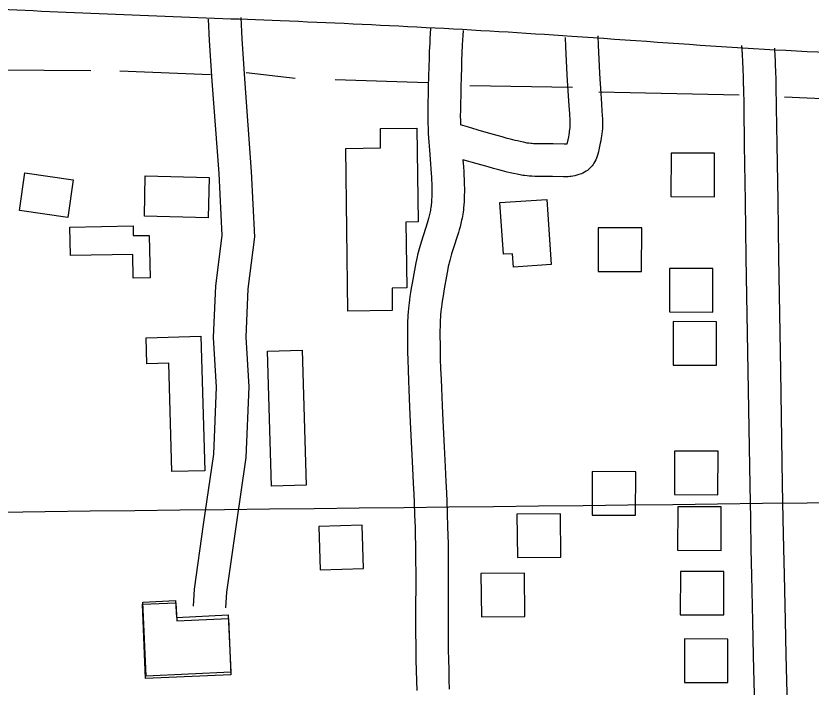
# Model space of a CAD drawing. Extents: x 3715084 to 3753216, y 488173 to 513963.
# Drawn here: x 3741039 to 3741771, y 499759 to 500376 of the extents above; entities that cross this region are included whole.
import ezdxf

# ---------------------------------------------------------------- set-up
doc = ezdxf.new("R2010")
doc.units = 0
for name, color, linetype in [('V-BLDG-OTLN', 7, 'Continuous'), ('V-GRID-MAJR', 7, 'Continuous'), ('V-ROAD-CNTR', 7, 'Continuous'), ('V-TOPO-SHOR', 7, 'Continuous')]:
    doc.layers.add(name, color=color, linetype=linetype)

msp = doc.modelspace()

# ---------------------------------------------------------------- linework, layer by layer
at = {"layer": 'V-BLDG-OTLN'}
for points in [[(3741408.148, 500272.657), (3741409.327, 500186.44800000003), (3741398.083, 500186.294), (3741398.913, 500125.677), (3741385.367, 500125.492), (3741385.647, 500104.999), (3741344.7630000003, 500104.44), (3741342.718, 500253.984), (3741374.87, 500254.424), (3741374.626, 500272.19800000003)], [(3741682.128, 500209.56), (3741682.242, 500249.56), (3741642.242, 500249.674), (3741642.128, 500209.674)], [(3741086.804, 500190.42), (3741042.325, 500196.939), (3741047.414, 500231.662), (3741091.893, 500225.143)], [(3741216.142, 500190.268), (3741157.386, 500191.629), (3741158.247, 500228.78), (3741217.003, 500227.418)], [(3741527.855, 500207.164), (3741531.879, 500147.13), (3741497.199, 500144.805), (3741496.367, 500157.20900000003), (3741487.886, 500156.64), (3741484.69, 500204.268)], [(3741088.9020000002, 500181.683), (3741147, 500182.677), (3741147.151, 500173.82300000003), (3741161.933, 500174.075), (3741162.602, 500134.838), (3741147.057, 500134.57300000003), (3741146.685, 500156.403), (3741089.35, 500155.42600000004)], [(3741615.168, 500140.835), (3741615.282, 500180.835), (3741575.282, 500180.949), (3741575.168, 500140.949)], [(3741680.714, 500103.445), (3741680.828, 500143.445), (3741640.828, 500143.559), (3741640.714, 500103.559)], [(3741684.134, 500054.663), (3741684.248, 500094.663), (3741644.248, 500094.777), (3741644.134, 500054.777)], [(3741209.372, 500081.32800000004), (3741212.889, 499957.553), (3741182.7090000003, 499956.695), (3741179.873, 500056.434), (3741159.6410000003, 500055.859), (3741158.958, 500079.895)], [(3741302.69, 500068.396), (3741306.225, 499944.382), (3741274.419, 499943.47500000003), (3741270.883, 500067.489)], [(3741685.38, 499935.525), (3741685.494, 499975.525), (3741645.494, 499975.639), (3741645.38, 499935.639)], [(3741609.6350000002, 499916.621), (3741609.7490000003, 499956.621), (3741569.7490000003, 499956.735), (3741569.6350000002, 499916.735)], [(3741500.417, 499917.666), (3741500.773, 499877.668), (3741540.771, 499878.023), (3741540.416, 499918.022)], [(3741688.261, 499884.299), (3741688.375, 499924.299), (3741648.375, 499924.413), (3741648.261, 499884.413)], [(3741359.183, 499867.50200000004), (3741357.957, 499907.484), (3741317.9760000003, 499906.25800000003), (3741319.202, 499866.276)], [(3741467.258, 499863.015), (3741467.614, 499823.017), (3741507.612, 499823.37200000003), (3741507.257, 499863.371)], [(3741690.7970000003, 499824.874), (3741690.911, 499864.874), (3741650.911, 499864.988), (3741650.7970000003, 499824.988)], [(3741236.937, 499772.117), (3741159.088, 499768.44), (3741155.861, 499836.768), (3741186.117, 499838.197), (3741186.85, 499822.684), (3741234.441, 499824.933)], [(3741236.878, 499769.70900000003), (3741158.514, 499766.474), (3741155.694, 499834.775), (3741186.489, 499836.04600000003), (3741187.168, 499819.587), (3741234.739, 499821.55)], [(3741694.504, 499762.652), (3741694.6180000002, 499802.652), (3741654.6180000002, 499802.766), (3741654.504, 499762.766)]]:
    msp.add_lwpolyline(points, close=True, dxfattribs=at)
at = {"layer": 'V-GRID-MAJR'}
msp.add_spline([(3719277.161, 499651.167), (3724559.356, 499715.322), (3729841.541, 499780.245), (3735123.717, 499845.93700000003), (3740405.883, 499912.396), (3745688.039, 499979.624), (3750970.185, 500047.621), (3750970.186, 500047.621)], degree=3, dxfattribs=at)
at = {"layer": 'V-ROAD-CNTR'}
for points in [[(3741216.24552843, 500373.00822786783), (3741217.178526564, 500353.31826724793), (3741219.493521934, 500316.0253418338), (3741225.871509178, 500231.01451185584), (3741228.7535034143, 500173.86962614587), (3741222.7645153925, 500127.495718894), (3741220.607519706, 500080.2198134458), (3741223.556513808, 500034.5039048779), (3741220.929519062, 499972.6470285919), (3741211.5185378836, 499908.00715787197), (3741203.0735547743, 499848.75627637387), (3741202.256556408, 499832.87730813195)], [(3741246.211468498, 500374.4282250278), (3741247.134466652, 500354.958263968), (3741249.4234620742, 500318.0773377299), (3741255.8154492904, 500232.8925080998), (3741258.8514432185, 500172.69362849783), (3741252.6764555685, 500124.88572411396), (3741250.651459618, 500080.50181288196), (3741253.598453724, 500034.833904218), (3741250.837459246, 499969.84303419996), (3741241.212478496, 499903.72916642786), (3741232.963494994, 499845.86228216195), (3741232.216496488, 499831.3353112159)], [(3741420.9001191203, 500364.479244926), (3741420.5831197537, 500359.71025446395), (3741420.3131202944, 500355.19826348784), (3741420.08012076, 500350.9582719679), (3741419.706121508, 500343.0712877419), (3741419.43012206, 500336.1673015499), (3741419.2231224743, 500330.1273136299), (3741418.92512307, 500319.62633463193), (3741418.74012344, 500311.7463503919), (3741418.2761243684, 500288.22139744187), (3741418.2401244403, 500285.4114030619), (3741418.2411244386, 500282.6454085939), (3741418.2741243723, 500279.9844139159), (3741418.332124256, 500277.38841910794), (3741418.5101239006, 500272.48742891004), (3741418.74512343, 500267.89843808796), (3741419.0121228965, 500263.63444661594), (3741419.29512233, 500259.6574545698), (3741419.8681211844, 500252.34646919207), (3741420.89011914, 500239.72149444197), (3741421.228118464, 500235.09550369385), (3741421.487117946, 500231.0785117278), (3741421.677117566, 500227.593518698), (3741421.8111172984, 500224.56752475), (3741421.90011712, 500221.94053000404), (3741421.953117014, 500219.65253458), (3741421.9811169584, 500217.694538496), (3741421.982116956, 500214.1925454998), (3741421.941117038, 500211.61555065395), (3741421.8861171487, 500209.73255442), (3741421.757117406, 500206.84756018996), (3741421.57511777, 500204.02056584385), (3741421.4461180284, 500202.550568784), (3741421.2881183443, 500201.1385716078), (3741421.1011187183, 500199.7575743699), (3741420.891119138, 500198.4105770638), (3741420.6591196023, 500197.09457969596), (3741420.408120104, 500195.79958228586), (3741420.1551206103, 500194.58458471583), (3741419.5701217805, 500192.0545897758), (3741418.9661229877, 500189.69259449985), (3741418.3471242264, 500187.44059900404), (3741417.732125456, 500185.32760323), (3741416.4581280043, 500181.1826115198), (3741414.0311328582, 500173.66362655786), (3741412.174136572, 500167.859638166), (3741411.460138, 500165.536642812), (3741410.287140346, 500161.5316508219), (3741409.443142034, 500158.4226570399), (3741408.8431432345, 500156.043661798), (3741408.4051441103, 500154.18766550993), (3741407.8131452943, 500151.4516709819), (3741407.302146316, 500148.7756763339), (3741406.0641487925, 500141.9566899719), (3741403.877153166, 500130.04671379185), (3741403.078154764, 500125.4587229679), (3741402.412156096, 500121.40973106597), (3741401.863157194, 500117.82873822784), (3741401.41515809, 500114.6717445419), (3741401.0511588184, 500111.885750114), (3741400.759159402, 500109.43075502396), (3741400.521159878, 500107.2367594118), (3741400.168160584, 500103.47476693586), (3741399.9501610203, 500100.5897727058), (3741399.8141612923, 500098.373777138), (3741399.669161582, 500095.113783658), (3741399.5931617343, 500091.8547901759), (3741399.544161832, 500085.37480313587), (3741399.5481618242, 500079.74781438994), (3741399.5851617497, 500074.8138242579), (3741399.716161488, 500066.25184138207), (3741399.863161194, 500059.8088542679), (3741400.149160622, 500050.2058734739), (3741400.501159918, 500040.6278926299), (3741400.851159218, 500032.10690967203), (3741401.5641577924, 500016.19194150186), (3741402.2331564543, 500002.2759693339), (3741403.4481540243, 499977.9790179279), (3741404.348152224, 499959.784054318), (3741404.991150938, 499946.1620815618), (3741405.442150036, 499935.9571019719), (3741405.758149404, 499928.3191172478), (3741406.191148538, 499916.8531401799), (3741406.56514779, 499905.4091630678), (3741406.777147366, 499897.2831793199), (3741406.92514707, 499889.660194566), (3741407.026146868, 499882.4692089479)], [(3741450.834059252, 500362.48724890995), (3741450.5230598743, 500357.81825824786), (3741450.263060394, 500353.48226691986), (3741450.0420608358, 500349.428275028), (3741449.678061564, 500341.7612903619), (3741449.4100621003, 500335.0553037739), (3741449.209062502, 500329.18731550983), (3741448.9150630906, 500318.84833618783), (3741448.7340634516, 500311.0983516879), (3741448.272064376, 500287.73339841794), (3741448.24006444, 500285.2254034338), (3741448.241064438, 500282.8374082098), (3741448.27006438, 500280.5064128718), (3741448.377064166, 500275.7004224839)], [(3741574.7098115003, 500357.59925868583), (3741575.1098107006, 500349.05027578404), (3741575.7608093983, 500336.22330143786), (3741576.42480807, 500323.389327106), (3741576.7098075, 500318.173337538), (3741577.2808063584, 500309.0083558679), (3741578.223804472, 500295.1453835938), (3741578.6888035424, 500288.1473975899), (3741579.1228026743, 500281.0134118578), (3741579.200802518, 500279.12741562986), (3741579.223802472, 500277.2844193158), (3741579.1998025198, 500275.5784227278), (3741579.1418026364, 500274.005425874), (3741579.0548028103, 500272.4784289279), (3741578.8348032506, 500269.86343415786), (3741578.572803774, 500267.55443877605), (3741578.301804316, 500265.57444273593), (3741578.0318048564, 500263.82744622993), (3741577.5308058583, 500260.97245193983), (3741577.1098066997, 500258.80045628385), (3741576.4598080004, 500255.70846246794), (3741575.77980936, 500252.6534685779), (3741575.3438102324, 500250.7804723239), (3741574.845811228, 500248.869476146), (3741574.271812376, 500246.9844799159), (3741573.621813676, 500245.17248353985), (3741572.903815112, 500243.48048692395), (3741572.12981666, 500241.9144900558), (3741571.3118182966, 500240.48749290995), (3741570.4878199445, 500239.2304954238), (3741569.660821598, 500238.11049766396), (3741568.843823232, 500237.1234996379), (3741567.946825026, 500236.14650159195), (3741566.59482773, 500234.8645041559), (3741565.3098303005, 500233.826506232), (3741564.1458326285, 500233.00750787), (3741562.6108356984, 500232.07350973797), (3741561.0368388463, 500231.29251129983), (3741559.7408414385, 500230.74351239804), (3741558.6488436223, 500230.32151324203), (3741557.4908459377, 500229.9165140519), (3741555.57984976, 500229.3395152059), (3741553.701853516, 500228.8835161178), (3741551.99485693, 500228.553516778), (3741550.423860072, 500228.3155172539), (3741548.996862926, 500228.1535175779), (3741547.621865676, 500228.036517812), (3741545.406870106, 500227.9345180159), (3741543.31487429, 500227.91851804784), (3741533.1788945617, 500228.3335172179), (3741530.3029003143, 500228.3385172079), (3741524.6409116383, 500228.2615173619), (3741522.3969161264, 500228.2375174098), (3741520.3609201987, 500228.2335174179), (3741518.5319238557, 500228.24951738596), (3741516.841927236, 500228.2865173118), (3741513.961932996, 500228.40751706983), (3741511.6939375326, 500228.5625167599), (3741509.880941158, 500228.73051642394), (3741507.3279462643, 500229.0415158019), (3741505.903949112, 500229.25551537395), (3741504.536951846, 500229.490514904), (3741500.5359598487, 500230.2635133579), (3741497.07496677, 500230.99651189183), (3741494.086972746, 500231.67451053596), (3741491.470977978, 500232.29750929), (3741487.03498685, 500233.414507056), (3741483.69999352, 500234.29650529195), (3741478.814003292, 500235.6385026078), (3741473.98501295, 500237.00649987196), (3741463.8510332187, 500239.89249409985), (3741450.6820595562, 500243.6624865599)], [(3741544.741871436, 500356.1952614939), (3741545.1458706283, 500347.588278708), (3741545.800869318, 500334.6893045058), (3741546.466867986, 500321.79733028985), (3741546.7598674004, 500316.4213410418), (3741547.34486623, 500307.056359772), (3741548.291864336, 500293.1333876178), (3741548.7488634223, 500286.241401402), (3741549.1608625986, 500279.481414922), (3741549.208862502, 500278.31941724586), (3741549.2218624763, 500277.3084192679), (3741549.2078625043, 500276.34242119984), (3741549.1738625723, 500275.41142306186), (3741549.126862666, 500274.59242470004), (3741548.976862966, 500272.81342825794), (3741548.8028633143, 500271.28043132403), (3741548.613863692, 500269.90043408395), (3741548.4298640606, 500268.709436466), (3741548.0288648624, 500266.4224410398), (3741547.701865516, 500264.7404444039), (3741547.137866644, 500262.0484497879), (3741546.223868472, 500257.940458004)], [(3741707.1295466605, 500348.828276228), (3741707.523545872, 500343.70228647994), (3741707.568545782, 500343.0762877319), (3741707.613545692, 500342.385289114), (3741707.6605455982, 500341.6612905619), (3741707.7045455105, 500340.921292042), (3741707.748545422, 500340.154293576), (3741707.792545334, 500339.3862951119), (3741707.8335452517, 500338.6212966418), (3741707.8725451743, 500337.84429819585), (3741707.9525450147, 500336.263301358), (3741708.0245448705, 500334.72530443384), (3741708.092544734, 500333.22730743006), (3741708.1555446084, 500331.8003102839), (3741708.268544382, 500329.050315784), (3741708.4535440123, 500324.1343256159), (3741708.516543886, 500322.321329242), (3741708.5685437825, 500320.75533237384), (3741708.6105436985, 500319.408335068), (3741708.6465436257, 500318.25633737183), (3741708.6745435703, 500317.27533933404), (3741708.720543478, 500315.6013426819), (3741708.751543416, 500314.4013450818), (3741708.772543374, 500313.5443467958), (3741708.79954332, 500312.321349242), (3741708.811543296, 500311.74535039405), (3741708.821543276, 500311.18535151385), (3741709.165542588, 500291.519390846), (3741709.713541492, 500257.0844597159), (3741710.473539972, 500205.40956306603), (3741710.8575392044, 500179.5616147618), (3741711.2635383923, 500153.709666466), (3741712.9755349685, 500049.0238758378), (3741714.711531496, 499944.33608521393), (3741715.26953038, 499912.845148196), (3741715.802529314, 499885.2872033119), (3741716.2995283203, 499861.1742515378), (3741717.232526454, 499818.99033590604), (3741717.9775249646, 499787.3503991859), (3741719.152522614, 499739.90349407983)], [(3741737.415486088, 500346.2642813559), (3741737.4414860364, 500345.9322820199), (3741737.498485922, 500345.1242836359), (3741737.551485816, 500344.32528523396), (3741737.602485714, 500343.51328685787), (3741737.6524856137, 500342.6852885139), (3741737.700485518, 500341.86229016), (3741737.746485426, 500341.0302918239), (3741737.7914853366, 500340.1892935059), (3741737.83448525, 500339.36429515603), (3741737.9164850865, 500337.71929844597), (3741737.992484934, 500336.10930166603), (3741738.0624847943, 500334.565304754), (3741738.127484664, 500333.07430773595), (3741738.24448443, 500330.2303134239), (3741738.4334840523, 500325.218323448), (3741738.498483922, 500323.34132720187), (3741738.5524838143, 500321.72733043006), (3741738.596483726, 500320.340333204), (3741738.632483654, 500319.15033558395), (3741738.662483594, 500318.1233376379), (3741738.7104834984, 500316.39734108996), (3741738.741483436, 500315.15734357), (3741738.76448339, 500314.25234537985), (3741738.7934833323, 500312.9533479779), (3741738.8054833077, 500312.329349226), (3741738.817483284, 500311.7313504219), (3741739.1614825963, 500292.01938984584), (3741739.7094815, 500257.54445879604), (3741740.46947998, 500205.8535621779), (3741740.8534792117, 500180.01961384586), (3741741.2594784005, 500154.1896655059), (3741742.9714749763, 500049.5178748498), (3741744.7074715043, 499944.85008418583), (3741745.263470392, 499913.401147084), (3741745.796469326, 499885.88720211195), (3741746.2934683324, 499861.814250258), (3741747.22446647, 499819.674334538), (3741747.96946498, 499788.074397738), (3741749.142462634, 499740.6634925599)], [(3741546.223868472, 500257.940458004), (3741543.8148732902, 500257.92245804), (3741533.8168932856, 500258.33345721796), (3741530.122900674, 500258.33845720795), (3741524.276912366, 500258.259457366), (3741522.2049165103, 500258.23745740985), (3741520.46491999, 500258.233457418), (3741518.9899229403, 500258.24745738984), (3741517.791925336, 500258.27245734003), (3741515.6179296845, 500258.36345715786), (3741514.0999327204, 500258.4684569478), (3741513.0749347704, 500258.5624567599), (3741511.3759381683, 500258.7694563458), (3741510.673939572, 500258.87545613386), (3741509.918941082, 500259.0044558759), (3741506.4899479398, 500259.66745455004), (3741503.500953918, 500260.30045328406), (3741500.880959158, 500260.894452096), (3741498.6109636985, 500261.4354510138), (3741494.5349718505, 500262.4624489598), (3741491.5099779, 500263.2624473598), (3741486.8739871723, 500264.53644481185), (3741482.180996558, 500265.8644421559), (3741472.0890167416, 500268.740436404), (3741464.5510318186, 500270.89743208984), (3741458.942043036, 500272.5264288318), (3741454.779051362, 500273.758426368), (3741448.377064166, 500275.7004224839)], [(3741450.6820595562, 500243.6624865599), (3741451.158058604, 500237.153499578), (3741451.4350580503, 500232.8605081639), (3741451.6410576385, 500229.073515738), (3741451.7890573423, 500225.73752240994), (3741451.8880571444, 500222.7985282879), (3741451.949057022, 500220.21453345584), (3741451.9810569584, 500217.910538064), (3741451.9820569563, 500213.95454597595), (3741451.933057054, 500210.9375520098), (3741451.8660571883, 500208.62455663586), (3741451.7130574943, 500205.2155634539), (3741451.491057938, 500201.750570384), (3741451.30005832, 500199.56657475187), (3741451.062058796, 500197.45257897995), (3741450.7890593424, 500195.43358301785), (3741450.487059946, 500193.49858688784), (3741450.1610605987, 500191.64459059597), (3741449.8200612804, 500189.879594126), (3741449.45506201, 500188.13859760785), (3741448.722063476, 500184.96260395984), (3741447.964064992, 500181.9966098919), (3741447.213066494, 500179.2706153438), (3741446.474067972, 500176.72962042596), (3741445.072070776, 500172.1686295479), (3741442.593075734, 500164.4876449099), (3741440.80007932, 500158.879656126), (3741440.194080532, 500156.91066006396), (3741439.161082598, 500153.38366711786), (3741438.4650839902, 500150.82067224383), (3741437.987084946, 500148.9276760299), (3741437.667085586, 500147.57167874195), (3741437.2130864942, 500145.469682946), (3741436.796087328, 500143.28368731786), (3741435.5760897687, 500136.566700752), (3741433.409094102, 500124.76472435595), (3741432.658095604, 500120.4487329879), (3741432.04009684, 500116.69774048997), (3741431.5410978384, 500113.44874698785), (3741431.141098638, 500110.6237526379), (3741430.821099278, 500108.1717575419), (3741430.567099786, 500106.03876180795), (3741430.3691001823, 500104.21676545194), (3741430.062100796, 500100.9407720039), (3741429.88010116, 500098.543776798), (3741429.774101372, 500096.79178030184), (3741429.653101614, 500094.09778568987), (3741429.591101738, 500091.3927911), (3741429.5441018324, 500085.270803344), (3741429.548101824, 500079.8698141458), (3741429.583101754, 500075.1538235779), (3741429.7101015, 500066.82384023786), (3741429.8531012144, 500060.59885268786), (3741430.133100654, 500051.20387147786), (3741430.4790999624, 500041.7938902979), (3741430.823099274, 500033.3929071), (3741431.532097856, 500017.58393871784), (3741432.197096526, 500003.743966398), (3741433.4100941, 499979.4690149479), (3741434.314092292, 499961.2320514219), (3741434.959091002, 499947.53007882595), (3741435.4140900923, 499937.2390994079), (3741435.734089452, 499929.5051148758), (3741436.1730885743, 499917.909138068), (3741436.5530878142, 499906.2891613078), (3741436.7690873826, 499897.96517795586), (3741436.9210870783, 499890.164193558), (3741437.024086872, 499882.8932080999)], [(3741407.026146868, 499882.537208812), (3741407.09014674, 499875.7942222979), (3741407.15014662, 499863.14924758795), (3741407.154146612, 499852.074269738), (3741407.112146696, 499832.61630865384), (3741407.092146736, 499817.9843379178), (3741407.1111466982, 499806.9793599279), (3741407.158146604, 499798.7113764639), (3741407.216146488, 499792.48738891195), (3741407.349146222, 499783.162407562), (3741407.5471458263, 499773.8174262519), (3741407.82014528, 499764.35944516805), (3741408.139144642, 499755.5034628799)], [(3741437.024086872, 499882.825208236), (3741437.09008674, 499876.00822186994), (3741437.1500866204, 499863.2252474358), (3741437.1540866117, 499852.04826978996), (3741437.112086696, 499832.564308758), (3741437.092086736, 499817.9903379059), (3741437.1110866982, 499807.09135970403), (3741437.158086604, 499798.9353760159), (3741437.214086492, 499792.84138820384), (3741437.3450862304, 499783.692406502), (3741437.537085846, 499774.567424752), (3741437.804085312, 499765.3334432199), (3741438.117084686, 499756.667460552)]]:
    msp.add_lwpolyline(points, dxfattribs=at)
msp.add_spline([(3736869.3472222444, 501570.846832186), (3736887.846185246, 501551.8028702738), (3736942.060076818, 501487.92999801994), (3737065.61382971, 501353.31626724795), (3737177.941605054, 501243.4744869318), (3737307.0433468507, 501108.68975650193), (3737445.3250702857, 500966.9010400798), (3737592.6547756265, 500816.65734056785), (3737676.0406088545, 500733.7305064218), (3737740.5764797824, 500677.7546183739), (3737805.78734936, 500628.80171628), (3737892.745175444, 500568.73883640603), (3738017.602925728, 500503.34696719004), (3738130.8846991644, 500451.2700713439), (3738238.094484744, 500416.0441417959), (3738348.370264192, 500388.01919784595), (3738440.46608, 500371.61223066), (3738557.721845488, 500359.495254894), (3738683.6055937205, 500360.526252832), (3738888.217184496, 500363.13724760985), (3739333.0682947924, 500377.28221931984), (3739664.6866315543, 500391.5851907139), (3739913.96813299, 500401.15317157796), (3740094.3947721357, 500408.920156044), (3740242.0854767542, 500410.86615215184), (3740383.0401948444, 500409.66315455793), (3740562.104836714, 500406.7511603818), (3740764.54143184, 500396.699180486), (3740922.6181156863, 500388.3661971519), (3741039.956881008, 500381.54521079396), (3741282.5273958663, 500371.6192306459), (3741550.903859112, 500357.37925912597), (3741866.136228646, 500340.164293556), (3742063.092834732, 500339.07629573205), (3742198.4135640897, 500332.88230812), (3742359.84824122, 500340.66729254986), (3742549.674861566, 500351.3032712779), (3742757.488445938, 500365.6932424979), (3742837.0762867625, 500371.5342308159)], degree=3, dxfattribs=at)
at = {"layer": 'V-TOPO-SHOR'}
for p, q in [((3740986.724, 500326.57300000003), (3741108.058, 500325.787)), ((3741134.827, 500325.297), (3741218.15, 500322.004)), ((3741251.133, 500323.898), (3741296.08, 500318.784)), ((3741333.127, 500317.433), (3741418.356, 500314.645)), ((3741456.975, 500312.034), (3741551.546, 500310.248)), ((3741575.929, 500306.048), (3741705.111, 500303.343)), ((3741746.786, 500301.612), (3741962.8310000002, 500291.487))]:
    msp.add_line(p, q, dxfattribs=at)

doc.saveas('drawing.dxf')
